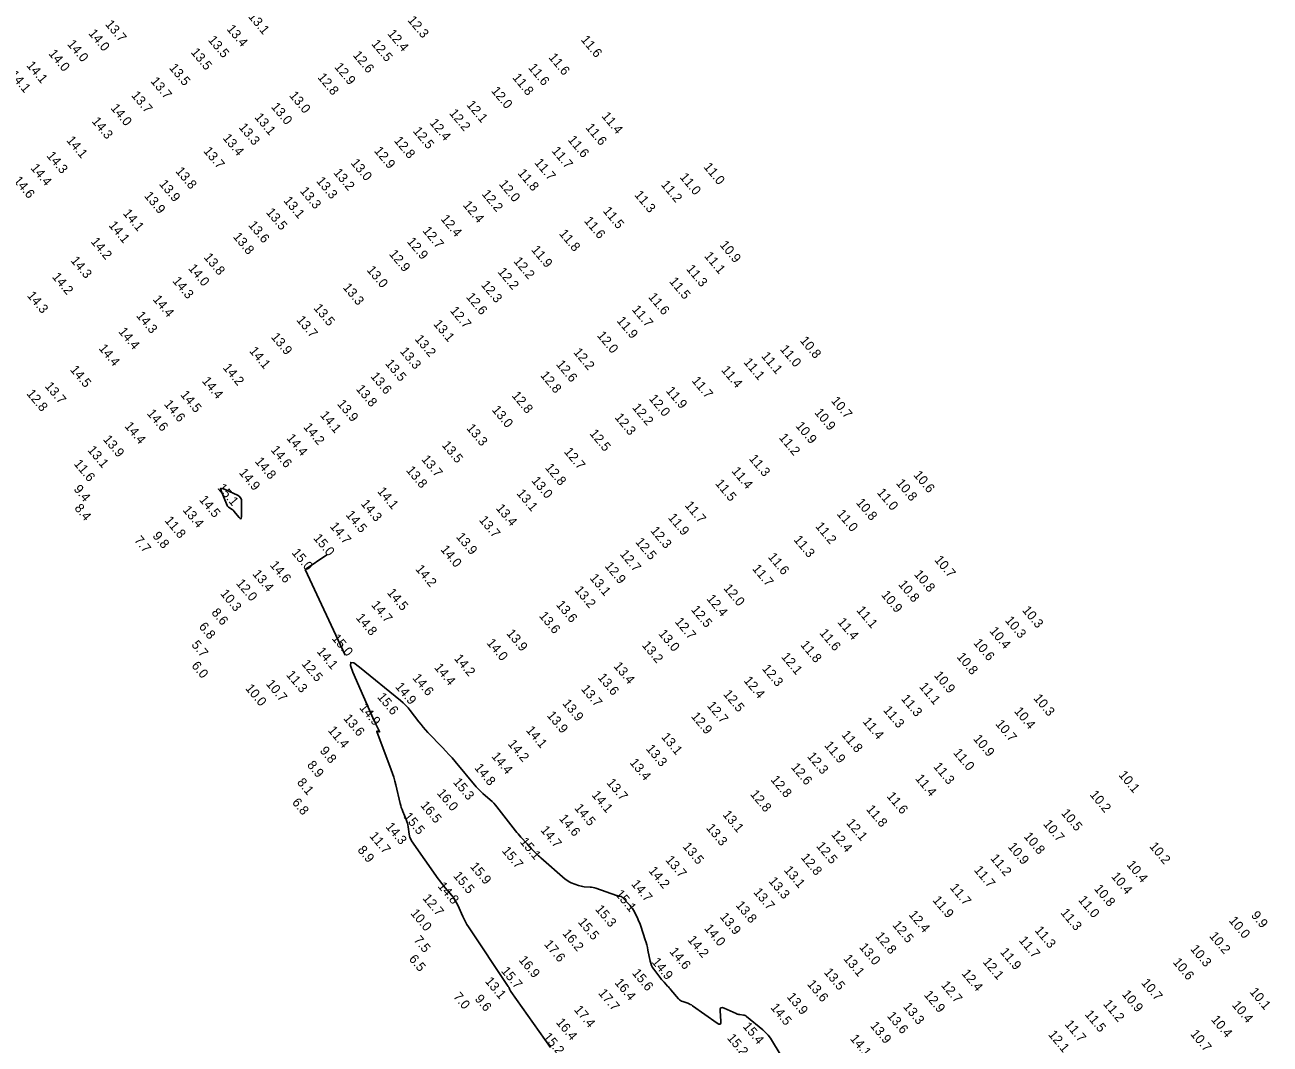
# Model space of a CAD drawing. Extents: x 988130 to 1132882, y 654656 to 841453.
# Drawn here: x 1068004 to 1068674, y 734280 to 734829 of the extents above; entities that cross this region are included whole.
import ezdxf

# ---------------------------------------------------------------- set-up
doc = ezdxf.new("R2010")
doc.units = 0
doc.layers.add('V-TOPO-MAJR', color=7, linetype='Continuous')
doc.layers.add('V-TOPO-SOUN', color=7, linetype='Continuous')

msp = doc.modelspace()

# ---------------------------------------------------------------- linework, layer by layer
at = {"layer": 'V-TOPO-MAJR'}
msp.add_lwpolyline([(1068111.87, 734578.62), (1068112.16, 734578.51), (1068112.45, 734578.38), (1068118.72, 734575.46), (1068119.71, 734574.84), (1068120.42, 734574.04), (1068120.84, 734573.05), (1068120.97, 734571.89), (1068120.87, 734563.78), (1068120.79, 734563.08), (1068120.57, 734562.78), (1068120.21, 734562.88), (1068119.72, 734563.38), (1068116.82, 734566.94), (1068116.55, 734567.24), (1068116.27, 734567.51), (1068115.96, 734567.76), (1068115.62, 734567.98), (1068114.25, 734568.81), (1068113.93, 734569.04), (1068113.66, 734569.31), (1068113.44, 734569.62), (1068113.26, 734569.97), (1068109.69, 734578.73), (1068109.63, 734578.97), (1068109.66, 734579.12), (1068109.81, 734579.18), (1068110.06, 734579.14), (1068111.27, 734578.81), (1068111.57, 734578.73)], close=True, dxfattribs=at)
for points in [[(1068155.17, 734535.42), (1068166.84, 734543.27)], [(1068155.17, 734535.42), (1068176.75, 734489.3)], [(1068413.88, 734269.56), (1068406.66, 734281.46), (1068405.53, 734283.16), (1068404.28, 734284.75), (1068402.9, 734286.23), (1068401.39, 734287.61), (1068392.75, 734294.88), (1068392.35, 734295.17), (1068391.92, 734295.39), (1068391.47, 734295.55), (1068390.99, 734295.64), (1068389, 734295.86), (1068388.51, 734295.94), (1068388.03, 734296.05), (1068387.56, 734296.21), (1068387.1, 734296.4), (1068380.64, 734299.43), (1068379.58, 734299.76), (1068378.86, 734299.61), (1068378.47, 734298.98), (1068378.42, 734297.87), (1068378.89, 734292.43), (1068378.85, 734291.34), (1068378.51, 734290.78), (1068377.86, 734290.76), (1068376.9, 734291.28), (1068363.59, 734300.69), (1068363, 734301.07), (1068362.38, 734301.41), (1068361.75, 734301.71), (1068361.09, 734301.96), (1068358.41, 734302.87), (1068357.77, 734303.13), (1068357.18, 734303.47), (1068356.64, 734303.9), (1068356.15, 734304.39), (1068352.03, 734309.2), (1068351.58, 734309.72), (1068351.13, 734310.24), (1068350.67, 734310.75), (1068350.2, 734311.26), (1068348.34, 734313.28), (1068347.88, 734313.8), (1068347.43, 734314.32), (1068346.99, 734314.85), (1068346.57, 734315.39), (1068342.84, 734320.26), (1068342.14, 734321.28), (1068341.57, 734322.36), (1068341.13, 734323.5), (1068340.82, 734324.7), (1068339.64, 734330.63), (1068339.34, 734332.02), (1068339, 734333.4), (1068338.61, 734334.77), (1068338.19, 734336.12), (1068335.75, 734343.5), (1068335.4, 734344.49), (1068335.02, 734345.47), (1068334.61, 734346.43), (1068334.16, 734347.38), (1068332.32, 734351.16), (1068331.83, 734352.08), (1068331.27, 734352.96), (1068330.66, 734353.8), (1068329.98, 734354.59), (1068325.99, 734358.96), (1068325.77, 734359.16), (1068325.53, 734359.32), (1068325.27, 734359.44), (1068324.99, 734359.51), (1068323.79, 734359.72), (1068323.5, 734359.77), (1068323.2, 734359.84), (1068322.91, 734359.93), (1068322.63, 734360.02), (1068311.66, 734363.92), (1068310.9, 734364.16), (1068310.13, 734364.34), (1068309.35, 734364.47), (1068308.56, 734364.55), (1068305.37, 734364.74), (1068304.57, 734364.82), (1068303.8, 734364.95), (1068303.03, 734365.15), (1068302.28, 734365.4), (1068298.4, 734366.88), (1068297.53, 734367.25), (1068296.7, 734367.7), (1068295.92, 734368.22), (1068295.17, 734368.81), (1068282.04, 734380.25), (1068281.38, 734380.83), (1068280.74, 734381.43), (1068280.1, 734382.04), (1068279.47, 734382.65), (1068276.99, 734385.15), (1068276.38, 734385.78), (1068275.77, 734386.42), (1068275.17, 734387.06), (1068274.58, 734387.72), (1068271.28, 734391.43), (1068270.54, 734392.27), (1068269.81, 734393.13), (1068269.1, 734393.99), (1068268.4, 734394.87), (1068258.38, 734407.67), (1068257.55, 734408.67), (1068256.68, 734409.63), (1068255.76, 734410.55), (1068254.8, 734411.43), (1068250.86, 734414.85), (1068249.89, 734415.72), (1068248.96, 734416.63), (1068248.07, 734417.57), (1068247.21, 734418.55), (1068235.87, 734432.1), (1068234.24, 734434.01), (1068232.57, 734435.9), (1068230.87, 734437.75), (1068229.14, 734439.58), (1068221.27, 734447.72), (1068219.98, 734449.1), (1068218.73, 734450.52), (1068217.52, 734451.97), (1068216.35, 734453.46), (1068211.77, 734459.48), (1068210.59, 734460.95), (1068209.32, 734462.34), (1068207.98, 734463.66), (1068206.55, 734464.89), (1068184.47, 734482.97), (1068181.35, 734485.17), (1068179.69, 734485.44), (1068179.51, 734483.77), (1068180.8, 734480.17), (1068192.38, 734454.06), (1068192.67, 734453.43), (1068192.96, 734452.8), (1068193.25, 734452.17), (1068193.55, 734451.54), (1068195.15, 734448.23), (1068195.22, 734448.05), (1068195.2, 734447.96), (1068195.11, 734447.95), (1068194.93, 734448.02), (1068194.06, 734448.46), (1068193.88, 734448.53), (1068193.77, 734448.52), (1068193.75, 734448.42), (1068193.79, 734448.23), (1068201.51, 734427.61), (1068202.22, 734425.62), (1068202.86, 734423.62), (1068203.43, 734421.6), (1068203.95, 734419.56), (1068206.32, 734409.45), (1068206.6, 734408.37), (1068206.93, 734407.29), (1068207.3, 734406.24), (1068207.72, 734405.2), (1068209.6, 734400.84), (1068209.96, 734399.91), (1068210.25, 734398.97), (1068210.47, 734398.01), (1068210.62, 734397.03), (1068211.09, 734393.07), (1068211.27, 734392.11), (1068211.56, 734391.18), (1068211.96, 734390.3), (1068212.47, 734389.46), (1068226.79, 734369.03), (1068227.65, 734367.82), (1068228.54, 734366.64), (1068229.46, 734365.47), (1068230.4, 734364.32), (1068234.23, 734359.78), (1068235.14, 734358.61), (1068235.96, 734357.39), (1068236.69, 734356.12), (1068237.34, 734354.79), (1068240.03, 734348.7), (1068240.71, 734347.25), (1068241.45, 734345.83), (1068242.25, 734344.45), (1068243.11, 734343.1), (1068264.43, 734311.1), (1068264.56, 734310.88), (1068264.69, 734310.66), (1068264.81, 734310.44), (1068264.91, 734310.21), (1068265.32, 734309.27), (1068265.43, 734309.04), (1068265.55, 734308.82), (1068265.68, 734308.6), (1068265.82, 734308.39), (1068287.12, 734278.17)]]:
    msp.add_lwpolyline(points, dxfattribs=at)

# ---------------------------------------------------------------- texts
at = {"layer": 'V-TOPO-SOUN'}
for s, p in [('13.1 ', (1068124.28, 734832.94)), ('13.7 ', (1068047.32, 734828.81)), ('13.4 ', (1068112.66, 734826.26)), ('12.3 ', (1068210.03, 734830.99)), ('14.0 ', (1068038.3, 734823.9)), ('13.5 ', (1068102.65, 734820.34)), ('12.4 ', (1068199.22, 734823.71)), ('11.6 ', (1068303.28, 734820.49)), ('14.0 ', (1068016.84, 734812.98)), ('14.0 ', (1068026.86, 734818.13)), ('13.5 ', (1068093.4, 734813.73)), ('12.5 ', (1068190.55, 734818.26)), ('14.1 ', (1068004.92, 734806.64)), ('12.6 ', (1068180.59, 734812.16)), ('11.6 ', (1068285.9, 734810.96)), ('14.1 ', (1067995.81, 734801.6)), ('13.5 ', (1068081.72, 734805.33)), ('12.8 ', (1068161.59, 734800.23)), ('12.9 ', (1068170.64, 734805.8)), ('11.8 ', (1068266.47, 734800.1)), ('11.6 ', (1068274.96, 734805.39)), ('13.7 ', (1068071.74, 734798.12)), ('12.0 ', (1068255.04, 734792.96)), ('13.7 ', (1068061.34, 734790.54)), ('13.0 ', (1068146.36, 734790.46)), ('14.0 ', (1068050.24, 734783.68)), ('13.0 ', (1068136.58, 734784.34)), ('12.2 ', (1068232.44, 734780.93)), ('12.1 ', (1068241.75, 734785.45)), ('11.4 ', (1068314.45, 734779.34)), ('14.3 ', (1068040.06, 734776.58)), ('13.3 ', (1068119.18, 734773.3)), ('13.1 ', (1068127.68, 734778.73)), ('12.4 ', (1068221.9, 734775.69)), ('11.6 ', (1068305.79, 734773.18)), ('14.1 ', (1068026.44, 734766.33)), ('13.4 ', (1068110.55, 734767.58)), ('12.8 ', (1068202.72, 734766.15)), ('12.5 ', (1068212.92, 734771.29)), ('11.6 ', (1068296.26, 734766.59)), ('13.7 ', (1068100.17, 734760.55)), ('12.9 ', (1068192.01, 734760.65)), ('11.7 ', (1068287.56, 734760.65)), ('14.3 ', (1068015.79, 734758.02)), ('13.0 ', (1068179.47, 734754.13)), ('11.7 ', (1068278.3, 734754.29)), ('14.4 ', (1068007.15, 734751.42)), ('13.8 ', (1068085.15, 734749.69)), ('13.2 ', (1068170.13, 734748.92)), ('11.8 ', (1068269.28, 734748.65)), ('11.0 ', (1068356.48, 734746.49)), ('11.0 ', (1068369.31, 734752.02)), ('14.6 ', (1067997.98, 734744.67)), ('13.9 ', (1068076.34, 734742.82)), ('13.3 ', (1068160.9, 734744.4)), ('12.0 ', (1068259.21, 734742.77)), ('11.2 ', (1068346.37, 734742.48)), ('13.9 ', (1068068.3, 734736.41)), ('13.1 ', (1068143.27, 734733.87)), ('13.3 ', (1068152.15, 734738.99)), ('12.2 ', (1068249.94, 734737.46)), ('11.3 ', (1068332.07, 734736.98)), ('14.1 ', (1068056.85, 734727.03)), ('13.5 ', (1068133.87, 734727.59)), ('12.4 ', (1068239.81, 734731.48)), ('11.5 ', (1068315.14, 734728.32)), ('14.1 ', (1068049.15, 734720.58)), ('13.6 ', (1068124.32, 734720.67)), ('12.4 ', (1068227.85, 734724)), ('11.6 ', (1068305, 734722.97)), ('13.8 ', (1068116.09, 734714.47)), ('12.7 ', (1068218.09, 734717.67)), ('11.8 ', (1068291.55, 734716.12)), ('14.2 ', (1068039.55, 734711.79)), ('12.9 ', (1068209.69, 734711.81)), ('11.9 ', (1068276.58, 734707.41)), ('10.9 ', (1068378, 734710.02)), ('14.3 ', (1068028.73, 734701.61)), ('13.8 ', (1068100.37, 734703.36)), ('12.9 ', (1068200.07, 734705.15)), ('12.2 ', (1068267.03, 734701.26)), ('11.1 ', (1068369.65, 734704.05)), ('14.2 ', (1068018.73, 734692.84)), ('14.0 ', (1068091.99, 734697.43)), ('13.0 ', (1068188.05, 734696.51)), ('12.2 ', (1068258.51, 734695.53)), ('11.3 ', (1068359.99, 734697.1)), ('14.3 ', (1068083.51, 734690.64)), ('13.3 ', (1068175.18, 734687.16)), ('12.3 ', (1068249.55, 734688.49)), ('11.5 ', (1068350.83, 734690.38)), ('14.3 ', (1068005.25, 734682.77)), ('14.4 ', (1068072.92, 734680.74)), ('12.6 ', (1068241.52, 734682.01)), ('11.6 ', (1068339.55, 734681.97)), ('13.5 ', (1068159.46, 734676.03)), ('12.7 ', (1068232.86, 734674.65)), ('11.7 ', (1068330.72, 734675.27)), ('14.3 ', (1068064.01, 734671.96)), ('13.7 ', (1068150.24, 734669.61)), ('13.1 ', (1068223.89, 734667.47)), ('11.9 ', (1068322.57, 734669.21)), ('14.4 ', (1068054.45, 734663.36)), ('13.9 ', (1068136.53, 734660.46)), ('13.2 ', (1068213.88, 734659.37)), ('12.0 ', (1068311.97, 734661.3)), ('14.4 ', (1068043.8, 734654.37)), ('14.1 ', (1068124.83, 734652.94)), ('13.3 ', (1068205.93, 734652.73)), ('12.2 ', (1068299.24, 734652.26)), ('11.0 ', (1068410.45, 734653.9)), ('10.8 ', (1068421.16, 734658.53)), ('13.5 ', (1068197.98, 734646.17)), ('12.6 ', (1068289.95, 734645.77)), ('11.1 ', (1068390.84, 734646.9)), ('11.1 ', (1068400.38, 734650.19)), ('14.5 ', (1068028.41, 734642.89)), ('14.2 ', (1068110.62, 734643.95)), ('13.6 ', (1068190.1, 734639.27)), ('12.8 ', (1068281.45, 734639.84)), ('11.4 ', (1068378.83, 734642.66)), ('13.7 ', (1068014.84, 734633.97)), ('14.4 ', (1068099.38, 734636.77)), ('13.8 ', (1068182.27, 734632.49)), ('11.7 ', (1068362.94, 734636.95)), ('12.8 ', (1068004.98, 734630.01)), ('14.5 ', (1068087.78, 734629.39)), ('12.8 ', (1068266.09, 734628.94)), ('12.0 ', (1068339.91, 734627.29)), ('11.9 ', (1068349.07, 734631.48)), ('10.7 ', (1068437.91, 734626.12)), ('14.6 ', (1068069.77, 734619.33)), ('14.6 ', (1068078.97, 734624.32)), ('13.9 ', (1068172.13, 734624.46)), ('13.0 ', (1068255.37, 734621.26)), ('12.2 ', (1068330.92, 734622.5)), ('10.9 ', (1068428.98, 734619.79)), ('14.4 ', (1068057.72, 734612.48)), ('14.2 ', (1068153.95, 734611.98)), ('14.1 ', (1068162.94, 734618.37)), ('12.3 ', (1068321.49, 734617.18)), ('10.9 ', (1068418.84, 734612.61)), ('13.9 ', (1068046.16, 734605.38)), ('14.4 ', (1068144.85, 734606.03)), ('13.3 ', (1068241.68, 734611.41)), ('12.5 ', (1068307.93, 734608.53)), ('11.2 ', (1068409.85, 734606.3)), ('13.1 ', (1068037.79, 734599.61)), ('14.6 ', (1068136.39, 734599.68)), ('13.5 ', (1068228.45, 734602.25)), ('12.7 ', (1068294.21, 734598.69)), ('11.6 ', (1068030.43, 734592.23)), ('14.8 ', (1068127.89, 734593.5)), ('13.7 ', (1068217.46, 734594.63)), ('11.3 ', (1068393.77, 734594.98)), ('14.9 ', (1068119.29, 734587.45)), ('13.8 ', (1068209.25, 734588.72)), ('12.8 ', (1068284.01, 734590.15)), ('11.4 ', (1068384.41, 734588.28)), ('10.6 ', (1068482.26, 734586.2)), ('9.4', (1068030.34, 734578.58)), ('15.1 ', (1068107.7, 734579.23)), ('13.0 ', (1068276.69, 734583.14)), ('11.5 ', (1068375.56, 734581.64)), ('10.8 ', (1068472.89, 734581.78)), ('14.5 ', (1068097.88, 734572.87)), ('14.1 ', (1068193.73, 734577.39)), ('13.1 ', (1068268.69, 734576.29)), ('11.0 ', (1068462.6, 734576.73)), ('8.4', (1068030.76, 734568.33)), ('13.4 ', (1068088.98, 734567.35)), ('14.3 ', (1068184.85, 734570.73)), ('13.4 ', (1068257.57, 734568.3)), ('11.7 ', (1068359.19, 734569.85)), ('11.0 ', (1068440.96, 734565.3)), ('10.8 ', (1068451.35, 734571.32)), ('11.8 ', (1068079.3, 734561.69)), ('14.7 ', (1068168.21, 734558.52)), ('14.5 ', (1068176.76, 734564.73)), ('13.7 ', (1068248.49, 734561.94)), ('11.9 ', (1068350.18, 734563.25)), ('11.2 ', (1068429.43, 734558.57)), ('7.7', (1068062.9, 734551.05)), ('9.8', (1068072.79, 734553.38)), ('15.0 ', (1068159.34, 734552.21)), ('13.9 ', (1068236.14, 734552.87)), ('12.3 ', (1068340.71, 734556.24)), ('14.0 ', (1068227.73, 734546.11)), ('12.5 ', (1068332.59, 734550.15)), ('11.3 ', (1068417.76, 734551.39)), ('15.0 ', (1068147.67, 734544.36)), ('12.7 ', (1068324.26, 734543.64)), ('11.6 ', (1068403.96, 734542.06)), ('10.7 ', (1068493.5, 734540.5)), ('13.4 ', (1068126.58, 734532.92)), ('14.6 ', (1068135.95, 734537.69)), ('14.2 ', (1068214.25, 734535.56)), ('12.9 ', (1068316.08, 734537.22)), ('11.7 ', (1068395.49, 734535.78)), ('10.8 ', (1068482.53, 734532.77)), ('12.0 ', (1068117.75, 734527.9)), ('13.1 ', (1068308.02, 734530.74)), ('12.0 ', (1068380.03, 734525.23)), ('10.8 ', (1068474.1, 734527.3)), ('10.3 ', (1068109.25, 734522.36)), ('14.5 ', (1068198.99, 734522.83)), ('13.2 ', (1068299.88, 734524.19)), ('12.4 ', (1068370.92, 734519.59)), ('10.9 ', (1068464.9, 734521.69)), ('8.6', (1068104.49, 734512.11)), ('14.7 ', (1068190.47, 734516.24)), ('13.6 ', (1068289.95, 734516.36)), ('12.5 ', (1068362.56, 734513.69)), ('11.1 ', (1068451.6, 734513.36)), ('10.3 ', (1068540.75, 734513.42)), ('6.8', (1068097.68, 734504.55)), ('14.8 ', (1068182.21, 734509.35)), ('13.6 ', (1068280.79, 734510.36)), ('12.7 ', (1068353.82, 734507.23)), ('11.4 ', (1068441.36, 734507.04)), ('10.3 ', (1068531.51, 734507.92)), ('15.0 ', (1068169.25, 734498.24)), ('13.9 ', (1068263.22, 734500.92)), ('13.0 ', (1068345.03, 734500.77)), ('11.6 ', (1068431.68, 734501.13)), ('10.4 ', (1068523.17, 734502.21)), ('5.7', (1068093.71, 734494.76)), ('14.0 ', (1068252.56, 734495.8)), ('13.2 ', (1068336.13, 734494.56)), ('11.8 ', (1068421.43, 734494.77)), ('10.6 ', (1068514.49, 734495.81)), ('12.5 ', (1068152.99, 734484.54)), ('14.1 ', (1068161.17, 734491.18)), ('14.2 ', (1068235.06, 734487.43)), ('12.1 ', (1068411.09, 734488.34)), ('10.8 ', (1068505.54, 734488.3)), ('6.0', (1068093.76, 734483.53)), ('11.3 ', (1068144.74, 734478.62)), ('14.4 ', (1068224.38, 734482.57)), ('13.4 ', (1068320.87, 734483.29)), ('12.3 ', (1068400.75, 734481.96)), ('10.9 ', (1068493.31, 734478.33)), ('10.0 ', (1068122.7, 734471.38)), ('10.7 ', (1068133.84, 734473.75)), ('14.9 ', (1068203.36, 734472.23)), ('14.6 ', (1068212.65, 734476.96)), ('13.6 ', (1068312.36, 734477.17)), ('12.4 ', (1068390.88, 734475.53)), ('11.1 ', (1068485.34, 734472.23)), ('15.6 ', (1068193.71, 734466.67)), ('13.7 ', (1068303.37, 734470.99)), ('12.5 ', (1068379.86, 734468.26)), ('11.3 ', (1068475.58, 734465.73)), ('10.3 ', (1068546.85, 734466)), ('14.9 ', (1068184.07, 734460.91)), ('13.9 ', (1068293.31, 734463.26)), ('12.7 ', (1068371.16, 734462.06)), ('11.3 ', (1068465.96, 734459.64)), ('10.4 ', (1068536.45, 734459.03)), ('13.6 ', (1068175.49, 734455.19)), ('13.9 ', (1068284.97, 734456.79)), ('12.9 ', (1068362.59, 734456.29)), ('11.4 ', (1068454.9, 734453.48)), ('10.7 ', (1068526.37, 734452.21)), ('11.4 ', (1068167.15, 734448.76)), ('14.1 ', (1068273.74, 734448.81)), ('13.1 ', (1068346.53, 734445.17)), ('11.8 ', (1068443.5, 734446.38)), ('9.8', (1068162.78, 734437.74)), ('14.2 ', (1068263.98, 734441.45)), ('13.3 ', (1068338.31, 734438.83)), ('11.9 ', (1068434.28, 734440.65)), ('10.9 ', (1068514.43, 734444.19)), ('14.4 ', (1068255.14, 734434.78)), ('13.4 ', (1068329.55, 734431.36)), ('12.3 ', (1068425.06, 734434.74)), ('11.0 ', (1068503.66, 734436.68)), ('8.9', (1068155.92, 734430.07)), ('14.8 ', (1068245.98, 734428.59)), ('12.6 ', (1068416.36, 734428.91)), ('11.3 ', (1068492.96, 734429.24)), ('10.1 ', (1068592.62, 734424.73)), ('8.1', (1068150.52, 734420.73)), ('15.3 ', (1068234.5, 734420.85)), ('13.7 ', (1068317.12, 734420.53)), ('12.8 ', (1068405.4, 734422.16)), ('11.4 ', (1068483.22, 734422.83)), ('16.0 ', (1068225.83, 734414.95)), ('14.1 ', (1068309.06, 734413.96)), ('12.8 ', (1068394.39, 734414.4)), ('11.6 ', (1068467.86, 734413.31)), ('10.2 ', (1068577.14, 734414.15)), ('6.8', (1068147.86, 734409.93)), ('16.5 ', (1068216.91, 734408.4)), ('14.5 ', (1068299.79, 734406.94)), ('11.8 ', (1068456.82, 734406.29)), ('10.5 ', (1068561.73, 734404.18)), ('15.5 ', (1068207.85, 734402.28)), ('14.6 ', (1068291.53, 734401.28)), ('13.1 ', (1068379.55, 734403.38)), ('12.1 ', (1068446.09, 734398.87)), ('10.7 ', (1068552.06, 734398.34)), ('11.7 ', (1068189.52, 734391.85)), ('14.3 ', (1068198.2, 734396.89)), ('14.7 ', (1068281.54, 734395.07)), ('13.3 ', (1068370.71, 734396.23)), ('12.4 ', (1068437.96, 734392.73)), ('10.8 ', (1068541.6, 734391.62)), ('8.9', (1068183.08, 734384.33)), ('15.1 ', (1068270.44, 734388.77)), ('13.5 ', (1068358.05, 734386.21)), ('12.5 ', (1068429.93, 734386.48)), ('10.9 ', (1068533.04, 734386.1)), ('10.2 ', (1068609.18, 734386.32)), ('15.7 ', (1068260.8, 734383.91)), ('13.7 ', (1068348.76, 734379)), ('12.8 ', (1068421.67, 734380.29)), ('11.2 ', (1068523.62, 734379.89)), ('15.9 ', (1068243.65, 734375.45)), ('14.2 ', (1068339.67, 734373.19)), ('13.1 ', (1068412.56, 734373.51)), ('11.7 ', (1068514.81, 734373.57)), ('10.4 ', (1068596.96, 734376.41)), ('14.8 ', (1068226.25, 734364.84)), ('15.5 ', (1068234.6, 734370.45)), ('14.7 ', (1068330.36, 734366.04)), ('13.3 ', (1068404.28, 734367.59)), ('11.7 ', (1068501.86, 734364.05)), ('10.4 ', (1068588.65, 734370.12)), ('12.7 ', (1068218.09, 734358.38)), ('15.1 ', (1068321.74, 734360.63)), ('13.7 ', (1068396.14, 734361.63)), ('11.9 ', (1068492.52, 734357.34)), ('11.0 ', (1068570.92, 734357.45)), ('10.8 ', (1068579.44, 734363.49)), ('15.3 ', (1068311, 734352.48)), ('13.8 ', (1068386.57, 734354.61)), ('11.3 ', (1068561.42, 734350.59)), ('10.0 ', (1068211.59, 734350.31)), ('15.5 ', (1068301.74, 734345.54)), ('13.9 ', (1068378.05, 734348.35)), ('12.5 ', (1068470.92, 734343.98)), ('12.4 ', (1068479.69, 734349.54)), ('10.0 ', (1068651.97, 734346.34)), ('9.9', (1068663.92, 734349.15)), ('16.2 ', (1068293.35, 734339.46)), ('14.0 ', (1068369.66, 734342.17)), ('12.8 ', (1068461.75, 734337.94)), ('11.3 ', (1068547.47, 734341.11)), ('10.2 ', (1068641.43, 734338.03)), ('7.5', (1068213.3, 734335.89)), ('17.6 ', (1068283.48, 734333.64)), ('14.2 ', (1068360.7, 734335.99)), ('13.0 ', (1068453.07, 734332.02)), ('11.7 ', (1068538.97, 734335.7)), ('10.3 ', (1068631.23, 734331.06)), ('6.5', (1068210.75, 734325.68)), ('16.9 ', (1068269.81, 734325.14)), ('14.9 ', (1068341.42, 734324.09)), ('14.6 ', (1068350.97, 734329.65)), ('13.1 ', (1068444.55, 734325.88)), ('12.1 ', (1068519.5, 734324.13)), ('11.9 ', (1068528.88, 734329.43)), ('10.6 ', (1068621.81, 734323.97)), ('15.7 ', (1068260.36, 734319.24)), ('15.6 ', (1068330.83, 734318.12)), ('13.5 ', (1068434.07, 734318.5)), ('12.4 ', (1068508.19, 734317.87)), ('13.1 ', (1068251.68, 734313.7)), ('16.4 ', (1068321.43, 734312.93)), ('13.6 ', (1068425.01, 734312.19)), ('12.7 ', (1068497.1, 734311.57)), ('10.7 ', (1068604.85, 734312.84)), ('7.0', (1068234.61, 734305.41)), ('9.6', (1068246.17, 734304.22)), ('17.7 ', (1068312.66, 734307.31)), ('13.9 ', (1068414.11, 734305.3)), ('12.9 ', (1068487.9, 734306.38)), ('10.9 ', (1068594.44, 734306.7)), ('10.1 ', (1068663.15, 734307.98)), ('17.4 ', (1068299.59, 734298.38)), ('14.5 ', (1068405.31, 734299.57)), ('13.3 ', (1068476.71, 734300.01)), ('11.2 ', (1068584.35, 734301.46)), ('10.4 ', (1068653.62, 734300.9)), ('16.4 ', (1068289.92, 734291.55)), ('13.6 ', (1068468.02, 734295.04)), ('11.7 ', (1068563.69, 734290.52)), ('11.5 ', (1068574.44, 734295.89)), ('10.4 ', (1068642.42, 734293.05)), ('15.2 ', (1068282.96, 734283.74)), ('15.4 ', (1068390.41, 734289.38)), ('13.9 ', (1068458.94, 734289.73)), ('12.1 ', (1068554.78, 734285.03)), ('10.7 ', (1068631.22, 734285.34)), ('15.2 ', (1068381.95, 734283.15)), ('14.1 ', (1068448.13, 734282.84))]:
    msp.add_text(s, height=5, rotation=310, dxfattribs=at).set_placement(p)

doc.saveas('drawing.dxf')
